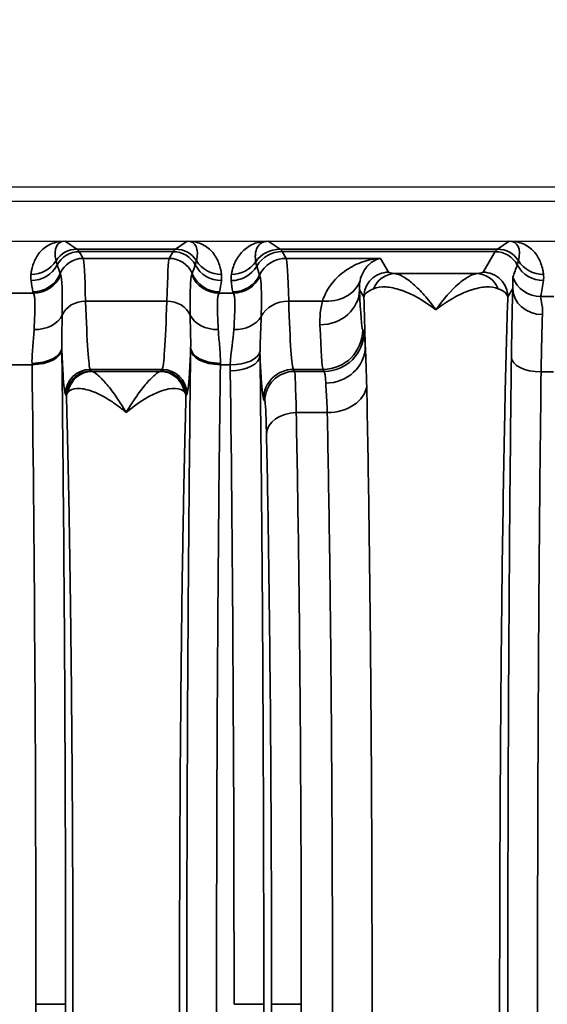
# Model space of a CAD drawing. Header units: millimetres. Extents: x 399 to 6233, y -1870 to 1602.
# Tile 698 of 711: x 6038 to 6049, y 330 to 349. Entities that reach past the tile are written whole.
import ezdxf

# ---------------------------------------------------------------- set-up
doc = ezdxf.new("R2010")
doc.units = ezdxf.units.MM
for name, color, linetype, lineweight in [('AM_5', 3, 'Continuous', 25), ('可見 (ISO)', 7, 'Continuous', 25), ('窄部可見 (ISO)', 7, 'Continuous', 35)]:
    doc.layers.add(name, color=color, linetype=linetype, lineweight=lineweight)
doc.styles.add('尺寸標註', font='romans.shx', dxfattribs={"bigfont": 'CHINESET.SHX'})
doc.dimstyles.new('CNS1$0', dxfattribs={"dimtxt": 2.5, "dimasz": 2.5, "dimexe": 1, "dimexo": 1, "dimgap": 1.5, "dimtad": 1, "dimtoh": 1, "dimdec": 1, "dimdsep": 46, "dimtxsty": '尺寸標註', "dimcen": 0, "dimclrd": 2, "dimclre": 2, "dimclrt": 1, "dimadec": 0, "dimazin": 2, "dimtp": 0.1, "dimtm": 0.1, "dimtfac": 0.71, "dimtdec": 1, "dimtmove": 0, "dimatfit": 0, "dimfxl": 0, "dimlwd": 13, "dimlwe": 13, "dimarcsym": 0})

# ---------------------------------------------------------------- blocks, each defined once
blk = doc.blocks.new('*D355')
at = {"layer": 'AM_5', "color": 2, "lineweight": 13}
for p, q in [((5942.878, 336.403), (5942.878, 359.702)), ((6103.598, 330.553), (6103.598, 359.702)), ((6101.098, 358.702), (5945.378, 358.702))]:
    blk.add_line(p, q, dxfattribs=at)
at = {"layer": 'AM_5', "color": 2, "lineweight": -2}
for points in [[(5945.378, 359.119), (5945.378, 358.285), (5942.878, 358.702)], [(6101.098, 359.119), (6101.098, 358.285), (6103.598, 358.702)]]:
    blk.add_solid(points, dxfattribs=at)
at = {"layer": 'Defpoints', "color": 0, "lineweight": -2}
for p in [(5942.878, 358.702), (5942.878, 335.403), (6103.598, 329.553)]:
    blk.add_point(p, dxfattribs=at)
at = {"layer": 'AM_5', "color": 1, "insert": (6023.238, 361.452), "char_height": 2.5, "attachment_point": 5, "style": '尺寸標註'}
blk.add_mtext('160.7', dxfattribs=at)

msp = doc.modelspace()

# ---------------------------------------------------------------- linework, layer by layer
at = {"layer": '可見 (ISO)'}
for p, q in [((5978.898, 346.053), (6091.898, 346.053)), ((6087.648, 345.753), (5983.148, 345.753)), ((5983.148, 344.953), (6087.648, 344.953)), ((6039.308, 344.303), (6039.308, 344.303)), ((6040.989, 344.303), (6040.989, 344.303)), ((6043.407, 344.303), (6043.407, 344.303)), ((6044.498, 344.303), (6044.498, 344.303)), ((6044.918, 344.303), (6044.918, 344.303)), ((6044.233, 340.053), (6044.233, 340.053))]:
    msp.add_line(p, q, dxfattribs=at)
msp.add_arc((6048.564, 341.053), 2, 111.7258, 111.7267, dxfattribs=at)
for points, knots in [([(6038.879, 344.953), (6038.886, 344.953), (6038.894, 344.953), (6038.9, 344.953), (6038.906, 344.953), (6038.911, 344.953), (6038.915, 344.953)], [0.00000000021, 0.00000000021, 0.00000000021, 0.00000000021, 0.00002113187, 0.00002113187, 0.00002113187, 0.0000394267, 0.0000394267, 0.0000394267, 0.0000394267]), ([(6041.381, 344.953), (6041.387, 344.953), (6041.393, 344.953), (6041.4, 344.953), (6041.406, 344.953), (6041.412, 344.953), (6041.417, 344.953)], [-0.00000491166, -0.00000491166, -0.00000491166, -0.00000491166, 0.00001772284, 0.00001772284, 0.00001772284, 0.00003506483, 0.00003506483, 0.00003506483, 0.00003506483]), ([(6042.978, 344.953), (6042.985, 344.953), (6042.993, 344.953), (6043, 344.953), (6043.006, 344.953), (6043.011, 344.953), (6043.015, 344.953)], [0.00000000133, 0.00000000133, 0.00000000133, 0.00000000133, 0.00002276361, 0.00002276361, 0.00002276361, 0.00004084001, 0.00004084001, 0.00004084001, 0.00004084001]), ([(6047.881, 344.953), (6047.887, 344.953), (6047.893, 344.953), (6047.9, 344.953), (6047.906, 344.953), (6047.912, 344.953), (6047.917, 344.953)], [-0.00000491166, -0.00000491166, -0.00000491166, -0.00000491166, 0.00001772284, 0.00001772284, 0.00001772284, 0.00003506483, 0.00003506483, 0.00003506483, 0.00003506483])]:
    msp.add_open_spline(points, degree=3, knots=knots, dxfattribs=at)
at = {"layer": '窄部可見 (ISO)'}
for p, q in [((6038.915, 344.953), (6039.154, 344.794)), ((6039.154, 344.794), (6041.143, 344.794)), ((6041.143, 344.794), (6041.381, 344.953)), ((6043.015, 344.953), (6043.254, 344.794)), ((6043.254, 344.794), (6047.643, 344.794)), ((6047.643, 344.794), (6047.881, 344.953)), ((6041.099, 344.743), (6039.198, 344.743)), ((6039.198, 344.743), (6039.279, 344.607)), ((6039.279, 344.607), (6041.018, 344.607)), ((6041.018, 344.607), (6041.099, 344.743)), ((6047.599, 344.743), (6043.298, 344.743)), ((6043.298, 344.743), (6043.379, 344.607)), ((6043.379, 344.607), (6045.279, 344.607)), ((6045.279, 344.607), (6045.446, 344.329)), ((6047.351, 344.329), (6047.599, 344.743)), ((6045.576, 344.3), (6047.22, 344.3)), ((6047.952, 343.998), (6047.851, 343.829)), ((6037.722, 343.908), (6038.275, 343.908)), ((6042.022, 343.908), (6042.311, 343.908)), ((6044.946, 343.829), (6044.859, 343.975)), ((6048.514, 343.838), (6048.782, 343.838)), ((6039.329, 343.746), (6040.968, 343.746)), ((6043.427, 343.746), (6044.109, 343.746)), ((6044.923, 343.166), (6044.947, 343.126)), ((6038.248, 342.462), (6037.749, 342.462)), ((6042.25, 342.462), (6042.049, 342.462)), ((6040.874, 342.367), (6039.422, 342.367)), ((6039.422, 342.367), (6039.441, 342.336)), ((6039.462, 342.326), (6040.834, 342.326)), ((6040.856, 342.336), (6040.874, 342.367)), ((6044.123, 342.367), (6043.522, 342.367)), ((6043.522, 342.367), (6043.547, 342.326)), ((6043.547, 342.326), (6044.147, 342.326)), ((6044.147, 342.326), (6044.123, 342.367)), ((6048.774, 342.315), (6048.523, 342.315)), ((6038.941, 341.836), (6038.923, 341.867)), ((6041.374, 341.867), (6041.355, 341.836)), ((6042.947, 341.727), (6042.923, 341.767)), ((6044.206, 341.496), (6043.58, 341.496)), ((6047.781, 341.053), (6047.781, 341.053)), ((6044.249, 339.053), (6044.249, 339.053)), ((6038.325, 329.553), (6038.925, 329.553)), ((6042.325, 329.553), (6042.925, 329.553)), ((6043.083, 329.553), (6043.682, 329.553))]:
    msp.add_line(p, q, dxfattribs=at)
for centre, major_axis, ratio, start_param, end_param in [((6039.429, 344.111), (-0.641, 0.802), 0.399262, 5.974018, 6.980681), ((6039.154, 344.294), (-0.277, -0.416), 0.999683, 3.729704, 4.736367), ((6039.125, 244.76), (0, 100.043), 0.020838, 6.248286, 6.269226), ((6041.172, 244.76), (0, 100.043), 0.020838, 0.01396, 0.034899), ((6041.143, 344.294), (0.277, -0.416), 0.999683, 1.546818, 2.553481), ((6040.868, 344.111), (0.641, 0.802), 0.399262, 5.585689, 6.592352), ((6043.254, 344.194), (0.333, 0.499), 0.999683, 0.588111, 1.548236), ((6043.225, 244.76), (0, 100.043), 0.020817, 6.248286, 6.269226), ((6047.672, 244.76), (0, 100.043), 0.020838, 0.01396, 0.034899), ((6047.643, 344.294), (-0.277, 0.416), 0.999683, 4.688411, 5.695074), ((6047.368, 344.111), (0.641, 0.802), 0.399262, 5.585689, 6.592352), ((6039.198, 344.243), (-0.429, -0.257), 0.999172, 4.17245, 5.254458), ((6039.279, 344.108), (-0.429, -0.257), 0.999172, 4.17245, 5.347743), ((6039.281, 340.493), (-0.005, 4.117), 0.020515, 5.6231, 6.245118), ((6041.016, 340.493), (0.005, 4.117), 0.020515, 0.038068, 0.660085), ((6041.018, 344.108), (0.429, -0.257), 0.999172, 0.935442, 2.110736), ((6041.099, 344.243), (0.429, -0.257), 0.999172, 1.028727, 2.110736), ((6043.298, 344.143), (0.515, 0.309), 0.999172, 1.030857, 2.06212), ((6043.379, 344.008), (0.515, 0.309), 0.999172, 1.030857, 2.149979), ((6043.381, 340.493), (-0.005, 4.117), 0.020059, 5.623101, 6.245119), ((6047.599, 344.243), (-0.429, 0.257), 0.999172, 4.17032, 5.252328), ((6038.225, 344.882), (-0.595, 0.075), 0.998245, 1.696485, 2.702846), ((6038.227, 344.758), (-0.594, -0.083), 0.998238, 1.431986, 2.513646), ((9166.678, 347.5), (-3128.282, -0.854), 0.045755, 0.015157, 0.016397), ((2913.618, 347.5), (3128.282, -0.854), 0.045755, 6.266788, 6.268029), ((6042.07, 344.758), (0.594, -0.083), 0.998238, 3.769539, 4.851199), ((6042.072, 344.882), (0.595, 0.075), 0.998245, 3.58034, 4.5867), ((6042.268, 344.758), (0.596, 0.067), 0.99825, 4.600326, 5.631261), ((6042.271, 344.882), (0.591, -0.105), 0.998218, 4.888081, 5.84797), ((8902.769, 347.013), (-2860.258, -0.716), 0.046839, 0.013782, 0.015139), ((6047.146, 343.488), (1.006, 2.097), 0.194686, 5.163945, 5.294522), ((6048.57, 344.758), (0.594, -0.083), 0.998238, 3.769539, 4.851199), ((6048.572, 344.882), (0.595, 0.075), 0.998245, 3.58034, 4.5867), ((6038.264, 344.53), (-0.59, -0.11), 0.998212, 1.386797, 2.56171), ((6038.275, 344.507), (-0.477, -0.364), 0.997266, 0.919263, 2.088334), ((6041.829, 336.482), (-3.014, 7.827), 0.001618, 0.049009, 0.09405), ((6038.468, 336.482), (3.014, 7.827), 0.001618, 6.189135, 6.234176), ((6042.022, 344.507), (0.477, -0.364), 0.997266, 4.194851, 5.363923), ((6042.033, 344.53), (0.59, -0.11), 0.998212, 3.721475, 4.896388), ((6042.299, 344.53), (0.593, 0.094), 0.998229, 4.555036, 5.673797), ((6042.311, 344.507), (0.462, 0.383), 0.997094, 4.022529, 5.135982), ((6047.01, 336.67), (-4.172, 7.61), 0.009939, 0.048768, 0.091866), ((6045.576, 343.8), (0.055, 0.497), 0.952368, 0.114694, 1.274926), ((6047.22, 343.8), (-0.055, 0.497), 0.952368, 5.00826, 6.168491), ((6048.514, 344.437), (0.588, -0.12), 0.998201, 3.70106, 4.913253), ((6039.005, 343.42), (0.583, -1.898), 0.300773, 4.221988, 4.348784), ((6041.292, 343.42), (-0.583, -1.898), 0.300773, 1.934402, 2.061197), ((6043.143, 343.27), (0.629, -2.073), 0.310752, 4.177364, 4.295469), ((6044.109, 344.407), (0.77, -0.217), 0.816863, 4.938539, 6.229754), ((6045.092, 343.686), (-2.759, -0.137), 0.182371, 3.155117, 3.509992), ((6047.979, 341.321), (0.007, 3.096), 0.02085, 0.526276, 1.141508), ((6048.552, 343.998), (-0.6, 0.023), 0.876399, 0.0435, 1.604216), ((6047.793, 343.404), (-0.587, -1.898), 0.297416, 1.892012, 2.070087), ((6049.942, 343.939), (-11.679, 0), 0.058758, 0.010815, 0.044766), ((6030.354, 343.939), (11.679, 0), 0.058758, 6.23842, 6.27237), ((6052.369, 343.937), (-10.07, 0), 0.058758, 0.009209, 0.048451), ((6044.059, 343.975), (0.799, 0.032), 0.886923, 4.676703, 6.237832), ((6044.92, 348.935), (0.008, -5.773), 0.02317, 5.745997, 6.244471), ((6044.928, 341.72), (0.085, -3.985), 0.018404, 1.851747, 2.12822), ((6039.329, 343.332), (-0.5, -0.015), 0.826915, 4.686911, 5.921542), ((6039.429, 350.365), (0, -8.003), 0.022251, 5.686337, 6.248296), ((6040.868, 350.365), (0, -8.003), 0.022251, 0.034889, 0.596848), ((6040.968, 343.332), (0.5, -0.015), 0.826915, 0.361643, 1.596274), ((6043.427, 343.249), (0.6, 0.018), 0.826915, 1.545318, 2.720266), ((6043.529, 350.365), (0, -8.003), 0.022512, 5.68634, 6.248297), ((6038.29, 343.622), (0.6, -0.023), 0.752166, 4.741355, 5.976479), ((6042.006, 343.622), (-0.6, -0.023), 0.752166, 0.306707, 1.54183), ((6042.32, 343.621), (0.599, -0.031), 0.751758, 4.750994, 5.926954), ((6048.578, 341.241), (-0.007, -2.58), 0.02502, 3.667887, 4.283115), ((6044.121, 348.776), (-0.008, 6.414), 0.020853, 2.604411, 3.102885), ((6044.123, 343.166), (0.686, 0.412), 0.999172, 4.17245, 5.742515), ((6044.147, 343.126), (0.686, 0.412), 0.999172, 4.17245, 5.742515), ((6044.948, 340.135), (-0.004, 2.994), 0.023422, 5.830219, 6.244053), ((6038.247, 342.804), (0.6, 0.008), 0.525274, 4.705596, 6.258572), ((6038.799, 341.382), (0.008, -3.01), 0.019461, 2.050825, 2.062926), ((6041.497, 341.382), (0.008, 3.01), 0.019461, 1.078669, 1.09077), ((6042.049, 342.804), (-0.6, 0.008), 0.525274, 0.024614, 1.577589), ((6038.248, 342.772), (0.6, 0.008), 0.516344, 4.705867, 6.258728), ((6042.049, 342.772), (-0.6, 0.008), 0.516344, 0.024457, 1.577318), ((6042.249, 342.645), (0.6, 0.007), 0.511389, 4.706014, 6.258813), ((6042.25, 342.772), (0.6, -0.017), 0.516223, 4.726998, 6.223647), ((6048.523, 342.61), (-0.6, 0.007), 0.49083, 0.024039, 1.576589), ((6038.199, 341.304), (0.008, -2.509), 0.023353, 2.050802, 2.062884), ((6037.789, 329.553), (0, -25), 0.02145, 1.570796, 2.113408), ((6042.097, 341.304), (0.008, 2.509), 0.023353, 1.07871, 1.090792), ((6039.422, 341.867), (-0.429, -0.257), 0.999172, 4.17245, 5.742515), ((6039.462, 341.827), (0.117, 0.486), 0.989056, 0.238805, 1.634834), ((6040.834, 341.827), (-0.117, 0.486), 0.989056, 4.648351, 6.04438), ((6040.874, 341.867), (0.429, -0.257), 0.999172, 0.54067, 2.110736), ((6041.789, 329.553), (0, -25), 0.02145, 1.570796, 2.107631), ((6043.522, 341.767), (0.515, 0.309), 0.999172, 1.030857, 2.600922), ((6043.547, 341.727), (0.515, 0.309), 0.999172, 1.030857, 2.600922), ((6044.144, 339.326), (0, 3.002), 0.026524, 5.881833, 6.248295), ((6044.206, 342.073), (0.8, 0.016), 0.722346, 4.697849, 6.176788), ((6043.58, 341.062), (-0.6, -0.013), 0.722333, 4.696582, 6.252897), ((6037.789, 329.553), (0, -25), 0.02145, 1.028185, 1.570796)]:
    msp.add_ellipse(centre, major_axis=major_axis, ratio=ratio, start_param=start_param, end_param=end_param, dxfattribs=at)
for points, knots in [([(6038.225, 344.283), (6038.228, 344.306), (6038.231, 344.328), (6038.235, 344.349), (6038.239, 344.371), (6038.244, 344.391), (6038.249, 344.411), (6038.259, 344.452), (6038.272, 344.493), (6038.288, 344.531), (6038.32, 344.611), (6038.365, 344.685), (6038.421, 344.747), (6038.481, 344.813), (6038.554, 344.865), (6038.635, 344.899), (6038.679, 344.918), (6038.724, 344.932), (6038.771, 344.941), (6038.807, 344.947), (6038.843, 344.951), (6038.879, 344.953)], [5.2774615, 5.2774615, 5.2774615, 5.2774615, 5.3361469, 5.3361469, 5.3361469, 5.3948827, 5.3948827, 5.3948827, 5.5128985, 5.5128985, 5.5128985, 5.7541006, 5.7541006, 5.7541006, 6.0094082, 6.0094082, 6.0094082, 6.1463346, 6.1463346, 6.1463346, 6.2510171, 6.2510171, 6.2510171, 6.2510171]), ([(6041.417, 344.953), (6041.454, 344.951), (6041.49, 344.947), (6041.526, 344.941), (6041.572, 344.932), (6041.618, 344.918), (6041.661, 344.899), (6041.743, 344.865), (6041.816, 344.813), (6041.875, 344.747), (6041.932, 344.685), (6041.976, 344.611), (6042.009, 344.531), (6042.025, 344.493), (6042.038, 344.452), (6042.048, 344.411), (6042.053, 344.391), (6042.058, 344.371), (6042.062, 344.349), (6042.066, 344.328), (6042.069, 344.306), (6042.072, 344.283)], [3.1737609, 3.1737609, 3.1737609, 3.1737609, 3.2784434, 3.2784434, 3.2784434, 3.4153698, 3.4153698, 3.4153698, 3.6706773, 3.6706773, 3.6706773, 3.9118795, 3.9118795, 3.9118795, 4.0298953, 4.0298953, 4.0298953, 4.0886311, 4.0886311, 4.0886311, 4.1473165, 4.1473165, 4.1473165, 4.1473165]), ([(6042.271, 344.283), (6042.275, 344.305), (6042.28, 344.327), (6042.285, 344.348), (6042.29, 344.369), (6042.295, 344.39), (6042.302, 344.41), (6042.314, 344.452), (6042.33, 344.493), (6042.348, 344.533), (6042.386, 344.614), (6042.436, 344.688), (6042.496, 344.749), (6042.561, 344.815), (6042.639, 344.866), (6042.724, 344.9), (6042.804, 344.932), (6042.89, 344.949), (6042.978, 344.953)], [2.1824074, 2.1824074, 2.1824074, 2.1824074, 2.2367975, 2.2367975, 2.2367975, 2.2916359, 2.2916359, 2.2916359, 2.402879, 2.402879, 2.402879, 2.6334858, 2.6334858, 2.6334858, 2.8796968, 2.8796968, 2.8796968, 3.1108341, 3.1108341, 3.1108341, 3.1108341]), ([(6043.015, 344.953), (6042.965, 344.953), (6042.918, 344.942), (6042.879, 344.92), (6042.843, 344.899), (6042.813, 344.867), (6042.792, 344.826), (6042.773, 344.788), (6042.761, 344.743), (6042.757, 344.692), (6042.754, 344.668), (6042.754, 344.643), (6042.755, 344.617), (6042.756, 344.604), (6042.756, 344.591), (6042.758, 344.578), (6042.759, 344.565), (6042.761, 344.552), (6042.763, 344.538)], [3.1406534, 3.1406534, 3.1406534, 3.1406534, 3.4037713, 3.4037713, 3.4037713, 3.6494301, 3.6494301, 3.6494301, 3.8799624, 3.8799624, 3.8799624, 3.9913262, 3.9913262, 3.9913262, 4.0462634, 4.0462634, 4.0462634, 4.1007779, 4.1007779, 4.1007779, 4.1007779]), ([(6047.917, 344.953), (6047.954, 344.951), (6047.99, 344.947), (6048.026, 344.941), (6048.072, 344.932), (6048.118, 344.918), (6048.161, 344.899), (6048.243, 344.865), (6048.316, 344.813), (6048.375, 344.747), (6048.432, 344.685), (6048.476, 344.611), (6048.509, 344.531), (6048.525, 344.493), (6048.538, 344.452), (6048.548, 344.411), (6048.553, 344.391), (6048.558, 344.371), (6048.562, 344.349), (6048.566, 344.328), (6048.569, 344.306), (6048.572, 344.283)], [3.1737609, 3.1737609, 3.1737609, 3.1737609, 3.2784434, 3.2784434, 3.2784434, 3.4153698, 3.4153698, 3.4153698, 3.6706773, 3.6706773, 3.6706773, 3.9118795, 3.9118795, 3.9118795, 4.0298953, 4.0298953, 4.0298953, 4.0886311, 4.0886311, 4.0886311, 4.1473165, 4.1473165, 4.1473165, 4.1473165]), ([(6044.109, 343.746), (6044.155, 343.886), (6044.224, 344.007), (6044.307, 344.11), (6044.391, 344.215), (6044.489, 344.303), (6044.593, 344.373), (6044.699, 344.445), (6044.811, 344.499), (6044.927, 344.538), (6045.042, 344.577), (6045.161, 344.599), (6045.279, 344.607)], [0, 0, 0, 0, 0.000755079, 0.000755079, 0.000755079, 0.001517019, 0.001517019, 0.001517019, 0.002289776, 0.002289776, 0.002289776, 0.003053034, 0.003053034, 0.003053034, 0.003053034]), ([(6045.279, 344.607), (6045.195, 344.589), (6045.111, 344.545), (6045.038, 344.472), (6045.037, 344.471), (6045.036, 344.47), (6045.035, 344.47), (6044.998, 344.433), (6044.964, 344.388), (6044.935, 344.336), (6044.907, 344.285), (6044.883, 344.226), (6044.868, 344.157)], [-0.000015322, -0.000015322, -0.000015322, -0.000015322, 0.001547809, 0.001547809, 0.001547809, 0.001566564, 0.001566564, 0.001566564, 0.002347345, 0.002347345, 0.002347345, 0.00311094, 0.00311094, 0.00311094, 0.00311094]), ([(6038.732, 344.561), (6038.734, 344.55), (6038.738, 344.537), (6038.742, 344.524), (6038.746, 344.509), (6038.751, 344.494), (6038.756, 344.477)], [0, 0, 0, 0, 0.001000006, 0.001000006, 0.001000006, 0.00208995, 0.00208995, 0.00208995, 0.00208995]), ([(6041.54, 344.477), (6041.545, 344.493), (6041.55, 344.507), (6041.554, 344.52), (6041.558, 344.535), (6041.562, 344.549), (6041.565, 344.561)], [0, 0, 0, 0, 0.001000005, 0.001000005, 0.001000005, 0.002089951, 0.002089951, 0.002089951, 0.002089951]), ([(6042.763, 344.538), (6042.765, 344.523), (6042.768, 344.507), (6042.772, 344.49), (6042.775, 344.478), (6042.779, 344.465), (6042.783, 344.451)], [0, 0, 0, 0, 0.00120001, 0.00120001, 0.00120001, 0.00208952, 0.00208952, 0.00208952, 0.00208952]), ([(6048.04, 344.477), (6048.045, 344.493), (6048.05, 344.507), (6048.054, 344.52), (6048.058, 344.535), (6048.062, 344.549), (6048.065, 344.561)], [0, 0, 0, 0, 0.001000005, 0.001000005, 0.001000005, 0.002089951, 0.002089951, 0.002089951, 0.002089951]), ([(6038.827, 344.274), (6038.839, 344.241), (6038.848, 344.155), (6038.857, 343.88), (6038.858, 343.695), (6038.857, 343.464)], [0, 0, 0, 0, 0.001138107, 0.001138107, 0.002276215, 0.002276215, 0.002276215, 0.002276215]), ([(6041.44, 343.464), (6041.439, 343.695), (6041.439, 343.879), (6041.444, 344.017), (6041.449, 344.154), (6041.458, 344.241), (6041.47, 344.274)], [0, 0, 0, 0, 0.001125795, 0.001125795, 0.001125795, 0.00225159, 0.00225159, 0.00225159, 0.00225159]), ([(6042.848, 344.244), (6042.862, 344.212), (6042.871, 344.125), (6042.875, 343.99), (6042.879, 343.853), (6042.877, 343.664), (6042.874, 343.435)], [0, 0, 0, 0, 0.001126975, 0.001126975, 0.001126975, 0.002257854, 0.002257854, 0.002257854, 0.002257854]), ([(6045.446, 344.329), (6045.315, 344.329), (6045.185, 344.275), (6045.092, 344.183), (6045, 344.09), (6044.946, 343.96), (6044.946, 343.829)], [0, 0, 0, 0, 0.5, 0.5, 0.5, 1, 1, 1, 1]), ([(6045.576, 344.3), (6045.623, 344.293), (6045.679, 344.272), (6045.741, 344.237), (6045.772, 344.219), (6045.804, 344.197), (6045.838, 344.173), (6045.872, 344.148), (6045.907, 344.12), (6045.943, 344.089), (6046.014, 344.026), (6046.089, 343.951), (6046.166, 343.865), (6046.242, 343.778), (6046.321, 343.679), (6046.398, 343.571)], [0, 0, 0, 0, 0.000545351, 0.000545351, 0.000545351, 0.000818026, 0.000818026, 0.000818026, 0.001090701, 0.001090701, 0.001090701, 0.001636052, 0.001636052, 0.001636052, 0.002181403, 0.002181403, 0.002181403, 0.002181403]), ([(6046.398, 343.571), (6046.553, 343.787), (6046.709, 343.962), (6046.851, 344.086), (6046.888, 344.119), (6046.924, 344.147), (6046.958, 344.173), (6046.992, 344.197), (6047.025, 344.219), (6047.056, 344.237), (6047.118, 344.272), (6047.173, 344.293), (6047.22, 344.3)], [-0.000011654, -0.000011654, -0.000011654, -0.000011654, 0.001084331, 0.001084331, 0.001084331, 0.001367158, 0.001367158, 0.001367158, 0.001642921, 0.001642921, 0.001642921, 0.002194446, 0.002194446, 0.002194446, 0.002194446]), ([(6047.851, 343.829), (6047.851, 343.96), (6047.797, 344.09), (6047.704, 344.183), (6047.612, 344.275), (6047.482, 344.329), (6047.351, 344.329)], [0, 0, 0, 0, 0.5, 0.5, 0.5, 1, 1, 1, 1]), ([(6047.952, 343.998), (6047.957, 344.064), (6047.954, 344.114), (6047.951, 344.151), (6047.951, 344.152), (6047.951, 344.152), (6047.951, 344.153), (6047.949, 344.191), (6047.948, 344.215), (6047.953, 344.227)], [0, 0, 0, 0, 0.000759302, 0.000759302, 0.000759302, 0.000774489, 0.000774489, 0.000774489, 0.001548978, 0.001548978, 0.001548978, 0.001548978]), ([(6045.139, 343.995), (6045.076, 343.968), (6045.03, 343.941), (6044.966, 343.886), (6044.949, 343.857), (6044.946, 343.829)], [0, 0, 0, 0, 0.000505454, 0.000505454, 0.001010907, 0.001010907, 0.001010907, 0.001010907]), ([(6046.398, 343.571), (6046.158, 343.756), (6045.919, 343.89), (6045.702, 343.964), (6045.699, 343.965), (6045.697, 343.966), (6045.694, 343.967), (6045.639, 343.985), (6045.586, 344), (6045.534, 344.011), (6045.483, 344.021), (6045.433, 344.028), (6045.387, 344.03), (6045.293, 344.035), (6045.21, 344.024), (6045.139, 343.995)], [-0.000011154, -0.000011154, -0.000011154, -0.000011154, 0.001103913, 0.001103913, 0.001103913, 0.001116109, 0.001116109, 0.001116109, 0.001397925, 0.001397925, 0.001397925, 0.001679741, 0.001679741, 0.001679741, 0.002243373, 0.002243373, 0.002243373, 0.002243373]), ([(6047.657, 343.995), (6047.587, 344.024), (6047.504, 344.035), (6047.41, 344.03), (6047.364, 344.028), (6047.314, 344.021), (6047.263, 344.011), (6047.211, 344), (6047.158, 343.985), (6047.103, 343.967), (6047.1, 343.966), (6047.098, 343.965), (6047.095, 343.964), (6046.988, 343.928), (6046.875, 343.877), (6046.759, 343.812), (6046.7, 343.778), (6046.64, 343.742), (6046.58, 343.701), (6046.519, 343.661), (6046.458, 343.617), (6046.398, 343.571)], [0, 0, 0, 0, 0.000553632, 0.000553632, 0.000553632, 0.000830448, 0.000830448, 0.000830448, 0.001107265, 0.001107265, 0.001107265, 0.001120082, 0.001120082, 0.001120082, 0.001660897, 0.001660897, 0.001660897, 0.001937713, 0.001937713, 0.001937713, 0.002214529, 0.002214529, 0.002214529, 0.002214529]), ([(6038.29, 343.171), (6038.3, 343.39), (6038.307, 343.564), (6038.305, 343.69), (6038.303, 343.816), (6038.293, 343.889), (6038.275, 343.908)], [0, 0, 0, 0, 0.000987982, 0.000987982, 0.000987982, 0.001975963, 0.001975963, 0.001975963, 0.001975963]), ([(6042.022, 343.908), (6042.004, 343.889), (6041.993, 343.815), (6041.991, 343.689), (6041.99, 343.563), (6041.996, 343.39), (6042.006, 343.171)], [0, 0, 0, 0, 0.000987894, 0.000987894, 0.000987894, 0.001975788, 0.001975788, 0.001975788, 0.001975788]), ([(6042.32, 343.17), (6042.334, 343.386), (6042.343, 343.564), (6042.341, 343.813), (6042.33, 343.889), (6042.311, 343.908)], [0.000931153, 0.000931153, 0.000931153, 0.000931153, 0.001928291, 0.001928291, 0.002925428, 0.002925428, 0.002925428, 0.002925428]), ([(6047.851, 343.829), (6047.838, 343.425), (6047.825, 342.978), (6047.813, 342.518), (6047.802, 342.079), (6047.792, 341.602), (6047.782, 341.099), (6047.764, 340.196), (6047.749, 339.201), (6047.735, 338.114), (6047.734, 338.036), (6047.733, 337.961), (6047.732, 337.884), (6047.728, 337.504), (6047.724, 337.116), (6047.72, 336.721), (6047.717, 336.402), (6047.714, 336.077), (6047.711, 335.749), (6047.706, 335.095), (6047.701, 334.423), (6047.697, 333.734), (6047.69, 332.357), (6047.686, 330.963), (6047.686, 329.553), (6047.686, 328.142), (6047.69, 326.748), (6047.697, 325.369), (6047.703, 324.335), (6047.71, 323.339), (6047.72, 322.385), (6047.723, 322.069), (6047.726, 321.757), (6047.73, 321.45), (6047.737, 320.833), (6047.745, 320.239), (6047.753, 319.67), (6047.758, 319.385), (6047.762, 319.107), (6047.767, 318.835), (6047.771, 318.563), (6047.776, 318.293), (6047.781, 318.032), (6047.791, 317.519), (6047.802, 317.035), (6047.813, 316.59), (6047.825, 316.129), (6047.838, 315.68), (6047.851, 315.277)], [0.0274153, 0.0274153, 0.0274153, 0.0274153, 0.0879048, 0.0879048, 0.0879048, 0.1455713, 0.1455713, 0.1455713, 0.2489578, 0.2489578, 0.2489578, 0.2563426, 0.2563426, 0.2563426, 0.2930805, 0.2930805, 0.2930805, 0.3228054, 0.3228054, 0.3228054, 0.3818834, 0.3818834, 0.3818834, 0.5, 0.5, 0.5, 0.6181954, 0.6181954, 0.6181954, 0.7069321, 0.7069321, 0.7069321, 0.7363514, 0.7363514, 0.7363514, 0.7954295, 0.7954295, 0.7954295, 0.8249685, 0.8249685, 0.8249685, 0.8545075, 0.8545075, 0.8545075, 0.9124828, 0.9124828, 0.9124828, 0.9726635, 0.9726635, 0.9726635, 0.9726635]), ([(6048.514, 343.838), (6048.511, 343.824), (6048.52, 343.787), (6048.543, 343.665), (6048.557, 343.58), (6048.552, 343.472)], [0, 0, 0, 0, 0.000661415, 0.000661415, 0.001322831, 0.001322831, 0.001322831, 0.001322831]), ([(6038.857, 343.464), (6038.856, 343.355), (6038.853, 343.245), (6038.85, 343.132), (6038.847, 343.026), (6038.845, 342.917), (6038.847, 342.805)], [0, 0, 0, 0, 0.000535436, 0.000535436, 0.000535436, 0.001035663, 0.001035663, 0.001035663, 0.001035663]), ([(6041.449, 342.805), (6041.452, 342.917), (6041.449, 343.026), (6041.446, 343.132), (6041.443, 343.245), (6041.44, 343.355), (6041.44, 343.464)], [0.000000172, 0.000000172, 0.000000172, 0.000000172, 0.000500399, 0.000500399, 0.000500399, 0.001035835, 0.001035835, 0.001035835, 0.001035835]), ([(6038.247, 342.489), (6038.245, 342.618), (6038.255, 342.738), (6038.265, 342.852), (6038.275, 342.965), (6038.286, 343.071), (6038.29, 343.171)], [0, 0, 0, 0, 0.000446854, 0.000446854, 0.000446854, 0.000893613, 0.000893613, 0.000893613, 0.000893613]), ([(6042.006, 343.171), (6042.011, 343.071), (6042.022, 342.965), (6042.032, 342.852), (6042.042, 342.738), (6042.051, 342.618), (6042.049, 342.489)], [0, 0, 0, 0, 0.000446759, 0.000446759, 0.000446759, 0.000893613, 0.000893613, 0.000893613, 0.000893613]), ([(6038.923, 341.867), (6038.906, 341.895), (6038.889, 342.035), (6038.873, 342.283), (6038.864, 342.424), (6038.856, 342.599), (6038.847, 342.804)], [4.7472956, 4.7472956, 4.7472956, 4.7472956, 5.0281051, 5.0281051, 5.0281051, 5.1877931, 5.1877931, 5.1877931, 5.1877931]), ([(6041.449, 342.804), (6041.441, 342.599), (6041.432, 342.424), (6041.423, 342.283), (6041.407, 342.035), (6041.391, 341.895), (6041.374, 341.867)], [4.2369849, 4.2369849, 4.2369849, 4.2369849, 4.3966729, 4.3966729, 4.3966729, 4.6774824, 4.6774824, 4.6774824, 4.6774824]), ([(6044.176, 342.09), (6044.384, 342.091), (6044.591, 342.171), (6044.739, 342.308), (6044.887, 342.444), (6044.974, 342.634), (6044.975, 342.826)], [0, 0, 0, 0, 0.5, 0.5, 0.5, 1, 1, 1, 1]), ([(6044.975, 342.826), (6044.976, 342.816), (6044.976, 342.802), (6044.977, 342.789), (6044.977, 342.775), (6044.978, 342.761), (6044.979, 342.747), (6044.98, 342.718), (6044.981, 342.688), (6044.982, 342.658), (6044.985, 342.597), (6044.987, 342.533), (6044.99, 342.467), (6044.995, 342.332), (6044.999, 342.186), (6045.003, 342.028)], [0.000000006, 0.000000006, 0.000000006, 0.000000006, 0.000078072, 0.000078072, 0.000078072, 0.000163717, 0.000163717, 0.000163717, 0.000335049, 0.000335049, 0.000335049, 0.000678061, 0.000678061, 0.000678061, 0.001367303, 0.001367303, 0.001367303, 0.001367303]), ([(6038.848, 342.772), (6038.873, 340.79), (6038.892, 338.644), (6038.905, 336.414), (6038.918, 334.183), (6038.925, 331.868), (6038.925, 329.553)], [5.7405735, 5.7405735, 5.7405735, 5.7405735, 6.0118794, 6.0118794, 6.0118794, 6.2831853, 6.2831853, 6.2831853, 6.2831853]), ([(6041.449, 316.334), (6041.424, 318.317), (6041.405, 320.462), (6041.392, 322.693), (6041.379, 324.923), (6041.372, 327.238), (6041.372, 329.553), (6041.372, 331.868), (6041.379, 334.183), (6041.392, 336.414), (6041.405, 338.644), (6041.424, 340.79), (6041.449, 342.772)], [2.598981, 2.598981, 2.598981, 2.598981, 2.870287, 2.870287, 2.870287, 3.141593, 3.141593, 3.141593, 3.412899, 3.412899, 3.412899, 3.684204, 3.684204, 3.684204, 3.684204]), ([(6042.849, 342.645), (6042.874, 340.677), (6042.893, 338.551), (6042.906, 336.342), (6042.918, 334.134), (6042.925, 331.844), (6042.925, 329.553)], [5.7463508, 5.7463508, 5.7463508, 5.7463508, 6.0147681, 6.0147681, 6.0147681, 6.2831853, 6.2831853, 6.2831853, 6.2831853]), ([(6042.923, 341.767), (6042.906, 341.795), (6042.889, 341.937), (6042.873, 342.187), (6042.865, 342.314), (6042.857, 342.468), (6042.849, 342.645)], [4.7472956, 4.7472956, 4.7472956, 4.7472956, 5.0281005, 5.0281005, 5.0281005, 5.1696589, 5.1696589, 5.1696589, 5.1696589]), ([(6047.923, 316.496), (6047.899, 318.478), (6047.881, 320.604), (6047.869, 322.804), (6047.857, 325.004), (6047.851, 327.278), (6047.851, 329.553), (6047.851, 331.828), (6047.857, 334.102), (6047.869, 336.302), (6047.881, 338.502), (6047.899, 340.628), (6047.923, 342.61)], [2.628521, 2.628521, 2.628521, 2.628521, 2.885057, 2.885057, 2.885057, 3.141593, 3.141593, 3.141593, 3.398129, 3.398129, 3.398129, 3.654665, 3.654665, 3.654665, 3.654665]), ([(6042.049, 342.462), (6042.024, 340.526), (6042.004, 338.431), (6041.978, 334.075), (6041.972, 331.814), (6041.972, 327.292), (6041.978, 325.031), (6042.004, 320.675), (6042.024, 318.58), (6042.049, 316.644)], [2.598981, 2.598981, 2.598981, 2.598981, 2.870287, 2.870287, 3.141593, 3.141593, 3.412899, 3.412899, 3.684204, 3.684204, 3.684204, 3.684204]), ([(6039.441, 342.336), (6039.31, 342.335), (6039.18, 342.282), (6039.088, 342.189), (6038.995, 342.097), (6038.941, 341.967), (6038.941, 341.836)], [0, 0, 0, 0, 0.5, 0.5, 0.5, 1, 1, 1, 1]), ([(6039.462, 342.326), (6039.486, 342.32), (6039.524, 342.295), (6039.572, 342.254), (6039.62, 342.213), (6039.678, 342.156), (6039.739, 342.085), (6039.801, 342.013), (6039.867, 341.929), (6039.936, 341.83), (6040.005, 341.732), (6040.078, 341.618), (6040.148, 341.496)], [0, 0, 0, 0, 0.000572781, 0.000572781, 0.000572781, 0.001145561, 0.001145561, 0.001145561, 0.001718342, 0.001718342, 0.001718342, 0.002291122, 0.002291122, 0.002291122, 0.002291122]), ([(6040.148, 341.496), (6040.22, 341.619), (6040.291, 341.732), (6040.361, 341.83), (6040.429, 341.927), (6040.494, 342.011), (6040.555, 342.082), (6040.617, 342.153), (6040.674, 342.211), (6040.723, 342.253), (6040.771, 342.295), (6040.811, 342.32), (6040.834, 342.326)], [-0.000011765, -0.000011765, -0.000011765, -0.000011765, 0.000565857, 0.000565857, 0.000565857, 0.001135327, 0.001135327, 0.001135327, 0.001714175, 0.001714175, 0.001714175, 0.002298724, 0.002298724, 0.002298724, 0.002298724]), ([(6040.856, 342.336), (6040.986, 342.335), (6041.116, 342.282), (6041.209, 342.189), (6041.301, 342.097), (6041.355, 341.967), (6041.355, 341.836)], [0, 0, 0, 0, 0.5, 0.5, 0.5, 1, 1, 1, 1]), ([(6048.523, 342.315), (6048.499, 340.378), (6048.481, 338.301), (6048.457, 334), (6048.451, 331.776), (6048.451, 327.33), (6048.457, 325.107), (6048.481, 320.805), (6048.499, 318.728), (6048.523, 316.791)], [2.628521, 2.628521, 2.628521, 2.628521, 2.885057, 2.885057, 3.141593, 3.141593, 3.398129, 3.398129, 3.654665, 3.654665, 3.654665, 3.654665]), ([(6041.322, 341.911), (6041.249, 342), (6041.071, 342.005), (6040.86, 341.932), (6040.65, 341.86), (6040.398, 341.71), (6040.148, 341.496)], [0, 0, 0, 0, 0.00119489, 0.00119489, 0.00119489, 0.002389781, 0.002389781, 0.002389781, 0.002389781]), ([(6044.206, 341.496), (6044.203, 341.621), (6044.198, 341.734), (6044.192, 341.833), (6044.189, 341.884), (6044.186, 341.931), (6044.183, 341.974), (6044.182, 341.996), (6044.18, 342.016), (6044.179, 342.036), (6044.178, 342.046), (6044.178, 342.056), (6044.177, 342.065), (6044.177, 342.073), (6044.176, 342.082), (6044.176, 342.09)], [0, 0, 0, 0, 0.000540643, 0.000540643, 0.000540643, 0.000815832, 0.000815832, 0.000815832, 0.000951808, 0.000951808, 0.000951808, 0.001019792, 0.001019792, 0.001019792, 0.001081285, 0.001081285, 0.001081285, 0.001081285]), ([(6045.003, 342.028), (6045.019, 341.228), (6045.035, 340.351), (6045.048, 339.4), (6045.048, 339.393), (6045.048, 339.387), (6045.048, 339.38), (6045.055, 338.907), (6045.061, 338.416), (6045.067, 337.916), (6045.067, 337.909), (6045.067, 337.903), (6045.067, 337.896), (6045.073, 337.395), (6045.078, 336.882), (6045.082, 336.357), (6045.082, 336.351), (6045.082, 336.346), (6045.083, 336.34), (6045.087, 335.814), (6045.091, 335.276), (6045.095, 334.727), (6045.095, 334.722), (6045.095, 334.717), (6045.095, 334.712), (6045.099, 334.161), (6045.102, 333.596), (6045.104, 333.029), (6045.104, 333.025), (6045.104, 333.02), (6045.104, 333.016), (6045.109, 331.874), (6045.111, 330.718), (6045.111, 329.547), (6045.111, 328.373), (6045.109, 327.22), (6045.104, 326.086), (6045.102, 325.52), (6045.099, 324.959), (6045.095, 324.403), (6045.091, 323.846), (6045.087, 323.295), (6045.082, 322.761), (6045.082, 322.758), (6045.082, 322.755), (6045.082, 322.751), (6045.073, 321.688), (6045.062, 320.682), (6045.048, 319.733), (6045.048, 319.728), (6045.048, 319.724), (6045.048, 319.719), (6045.042, 319.248), (6045.034, 318.789), (6045.027, 318.349), (6045.027, 318.345), (6045.027, 318.341), (6045.027, 318.337), (6045.019, 317.897), (6045.011, 317.477), (6045.003, 317.078)], [0, 0, 0, 0, 0.00347114, 0.00347114, 0.00347114, 0.00349482, 0.00349482, 0.00349482, 0.00522004, 0.00522004, 0.00522004, 0.00524223, 0.00524223, 0.00524223, 0.00697026, 0.00697026, 0.00697026, 0.00698964, 0.00698964, 0.00698964, 0.00872109, 0.00872109, 0.00872109, 0.00873705, 0.00873705, 0.00873705, 0.01047215, 0.01047215, 0.01047215, 0.01048446, 0.01048446, 0.01048446, 0.01397514, 0.01397514, 0.01397514, 0.01747409, 0.01747409, 0.01747409, 0.0192215, 0.0192215, 0.0192215, 0.02096891, 0.02096891, 0.02096891, 0.02098034, 0.02098034, 0.02098034, 0.02446373, 0.02446373, 0.02446373, 0.02448025, 0.02448025, 0.02448025, 0.02621114, 0.02621114, 0.02621114, 0.02622776, 0.02622776, 0.02622776, 0.02795855, 0.02795855, 0.02795855, 0.02795855]), ([(6038.941, 317.27), (6038.952, 317.639), (6038.962, 318.038), (6038.971, 318.448), (6038.98, 318.844), (6038.989, 319.269), (6038.997, 319.714), (6039.005, 320.166), (6039.012, 320.641), (6039.019, 321.138), (6039.026, 321.635), (6039.033, 322.16), (6039.038, 322.689), (6039.041, 322.951), (6039.044, 323.216), (6039.046, 323.485), (6039.049, 323.758), (6039.051, 324.035), (6039.053, 324.315), (6039.058, 324.87), (6039.061, 325.441), (6039.064, 326.023), (6039.07, 327.187), (6039.073, 328.364), (6039.073, 329.553), (6039.073, 330.742), (6039.07, 331.919), (6039.064, 333.083), (6039.06, 333.959), (6039.054, 334.806), (6039.046, 335.622), (6039.044, 335.89), (6039.041, 336.155), (6039.038, 336.417), (6039.033, 336.946), (6039.026, 337.471), (6039.019, 337.968), (6039.012, 338.465), (6039.005, 338.94), (6038.997, 339.392), (6038.989, 339.837), (6038.98, 340.262), (6038.971, 340.658), (6038.962, 341.068), (6038.952, 341.467), (6038.941, 341.836)], [0.0294093, 0.0294093, 0.0294093, 0.0294093, 0.089244, 0.089244, 0.089244, 0.1470574, 0.1470574, 0.1470574, 0.2058814, 0.2058814, 0.2058814, 0.2647055, 0.2647055, 0.2647055, 0.2938656, 0.2938656, 0.2938656, 0.3235296, 0.3235296, 0.3235296, 0.3823536, 0.3823536, 0.3823536, 0.5, 0.5, 0.5, 0.6176498, 0.6176498, 0.6176498, 0.7061501, 0.7061501, 0.7061501, 0.735298, 0.735298, 0.735298, 0.794122, 0.794122, 0.794122, 0.8529461, 0.8529461, 0.8529461, 0.9107639, 0.9107639, 0.9107639, 0.9705942, 0.9705942, 0.9705942, 0.9705942]), ([(6040.148, 341.496), (6040.086, 341.549), (6040.023, 341.599), (6039.961, 341.644), (6039.899, 341.69), (6039.838, 341.731), (6039.778, 341.767), (6039.662, 341.838), (6039.551, 341.892), (6039.448, 341.928), (6039.444, 341.93), (6039.441, 341.931), (6039.437, 341.932), (6039.334, 341.968), (6039.24, 341.985), (6039.162, 341.983), (6039.159, 341.983), (6039.157, 341.983), (6039.154, 341.983), (6039.075, 341.979), (6039.012, 341.956), (6038.975, 341.911)], [-0.000011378, -0.000011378, -0.000011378, -0.000011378, 0.000287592, 0.000287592, 0.000287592, 0.000586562, 0.000586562, 0.000586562, 0.001165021, 0.001165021, 0.001165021, 0.001184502, 0.001184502, 0.001184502, 0.001762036, 0.001762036, 0.001762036, 0.001782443, 0.001782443, 0.001782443, 0.002380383, 0.002380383, 0.002380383, 0.002380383]), ([(6041.355, 341.836), (6041.345, 341.467), (6041.335, 341.068), (6041.325, 340.658), (6041.316, 340.262), (6041.308, 339.837), (6041.3, 339.392), (6041.292, 338.94), (6041.284, 338.465), (6041.277, 337.968), (6041.27, 337.471), (6041.264, 336.946), (6041.258, 336.417), (6041.255, 336.155), (6041.253, 335.89), (6041.25, 335.622), (6041.248, 335.348), (6041.246, 335.072), (6041.243, 334.791), (6041.239, 334.236), (6041.236, 333.665), (6041.233, 333.083), (6041.227, 331.919), (6041.224, 330.742), (6041.224, 329.553), (6041.224, 328.364), (6041.227, 327.187), (6041.233, 326.023), (6041.237, 325.147), (6041.243, 324.3), (6041.25, 323.485), (6041.253, 323.216), (6041.255, 322.951), (6041.258, 322.689), (6041.264, 322.16), (6041.27, 321.635), (6041.277, 321.138), (6041.284, 320.641), (6041.292, 320.166), (6041.3, 319.714), (6041.308, 319.269), (6041.316, 318.844), (6041.325, 318.448), (6041.335, 318.038), (6041.345, 317.639), (6041.355, 317.27)], [0.0294093, 0.0294093, 0.0294093, 0.0294093, 0.089244, 0.089244, 0.089244, 0.1470574, 0.1470574, 0.1470574, 0.2058814, 0.2058814, 0.2058814, 0.2647055, 0.2647055, 0.2647055, 0.2938656, 0.2938656, 0.2938656, 0.3235296, 0.3235296, 0.3235296, 0.3823536, 0.3823536, 0.3823536, 0.5, 0.5, 0.5, 0.6176498, 0.6176498, 0.6176498, 0.7061501, 0.7061501, 0.7061501, 0.735298, 0.735298, 0.735298, 0.794122, 0.794122, 0.794122, 0.8529461, 0.8529461, 0.8529461, 0.9107639, 0.9107639, 0.9107639, 0.9705942, 0.9705942, 0.9705942, 0.9705942]), ([(6041.355, 341.836), (6041.355, 341.836), (6041.355, 341.839), (6041.355, 341.84), (6041.355, 341.842), (6041.355, 341.843), (6041.354, 341.845), (6041.354, 341.848), (6041.353, 341.851), (6041.352, 341.854), (6041.351, 341.861), (6041.348, 341.867), (6041.346, 341.873), (6041.34, 341.886), (6041.332, 341.899), (6041.322, 341.911)], [-0.00000006, -0.00000006, -0.00000006, -0.00000006, 0.0000185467, 0.0000185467, 0.0000185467, 0.0000394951, 0.0000394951, 0.0000394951, 0.0000814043, 0.0000814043, 0.0000814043, 0.0001653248, 0.0001653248, 0.0001653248, 0.0003340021, 0.0003340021, 0.0003340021, 0.0003340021]), ([(6042.98, 341.062), (6042.975, 341.264), (6042.97, 341.426), (6042.959, 341.653), (6042.953, 341.717), (6042.947, 341.727)], [0.8072897, 0.8072897, 0.8072897, 0.8072897, 1.1715897, 1.1715897, 1.5358897, 1.5358897, 1.5358897, 1.5358897]), ([(6043.58, 341.496), (6043.596, 340.727), (6043.61, 339.876), (6043.623, 338.962), (6043.636, 338.047), (6043.647, 337.069), (6043.656, 336.046), (6043.664, 335.023), (6043.671, 333.956), (6043.676, 332.867), (6043.68, 331.777), (6043.682, 330.665), (6043.682, 329.553)], [5.4758956, 5.4758956, 5.4758956, 5.4758956, 5.677718, 5.677718, 5.677718, 5.8795404, 5.8795404, 5.8795404, 6.0813629, 6.0813629, 6.0813629, 6.2831853, 6.2831853, 6.2831853, 6.2831853]), ([(6044.206, 317.611), (6044.214, 317.998), (6044.222, 318.405), (6044.237, 319.256), (6044.244, 319.701), (6044.263, 321.07), (6044.275, 322.037), (6044.288, 323.569), (6044.292, 324.097), (6044.3, 325.16), (6044.302, 325.697), (6044.31, 327.321), (6044.312, 328.422), (6044.312, 330.663), (6044.31, 331.77), (6044.302, 333.41), (6044.299, 333.954), (6044.292, 335.015), (6044.288, 335.534), (6044.279, 336.55), (6044.274, 337.046), (6044.263, 338.018), (6044.257, 338.495), (6044.237, 339.874), (6044.222, 340.721), (6044.206, 341.496)], [0, 0, 0, 0, 0.00167714, 0.00167714, 0.00335428, 0.00335428, 0.00670856, 0.00670856, 0.0083857, 0.0083857, 0.01006285, 0.01006285, 0.01341713, 0.01341713, 0.01677141, 0.01677141, 0.01844855, 0.01844855, 0.02012569, 0.02012569, 0.02180283, 0.02180283, 0.02347997, 0.02347997, 0.02683425, 0.02683425, 0.02683425, 0.02683425]), ([(6043.083, 329.553), (6043.083, 330.625), (6043.08, 331.697), (6043.071, 333.797), (6043.065, 334.825), (6043.047, 336.796), (6043.036, 337.739), (6043.011, 339.502), (6042.996, 340.321), (6042.98, 341.062)], [0, 0, 0, 0, 0.2018224, 0.2018224, 0.4036449, 0.4036449, 0.6054673, 0.6054673, 0.8072897, 0.8072897, 0.8072897, 0.8072897]), ([(6038.925, 329.553), (6038.925, 327.238), (6038.918, 324.923), (6038.905, 322.693), (6038.892, 320.462), (6038.873, 318.317), (6038.848, 316.334)], [0, 0, 0, 0, 0.2713059, 0.2713059, 0.2713059, 0.5426118, 0.5426118, 0.5426118, 0.5426118]), ([(6042.925, 329.553), (6042.925, 327.262), (6042.918, 324.972), (6042.906, 322.764), (6042.893, 320.555), (6042.874, 318.429), (6042.849, 316.461)], [0, 0, 0, 0, 0.2684172, 0.2684172, 0.2684172, 0.5368345, 0.5368345, 0.5368345, 0.5368345]), ([(6042.98, 318.044), (6042.996, 318.785), (6043.011, 319.605), (6043.036, 321.367), (6043.047, 322.31), (6043.065, 324.281), (6043.071, 325.31), (6043.08, 327.41), (6043.083, 328.481), (6043.083, 329.553)], [5.4758956, 5.4758956, 5.4758956, 5.4758956, 5.677718, 5.677718, 5.8795404, 5.8795404, 6.0813629, 6.0813629, 6.2831853, 6.2831853, 6.2831853, 6.2831853]), ([(6043.682, 329.553), (6043.682, 328.441), (6043.68, 327.329), (6043.676, 326.239), (6043.671, 325.15), (6043.664, 324.083), (6043.656, 323.06), (6043.647, 322.037), (6043.636, 321.059), (6043.623, 320.144), (6043.61, 319.23), (6043.596, 318.38), (6043.58, 317.611)], [0, 0, 0, 0, 0.2018224, 0.2018224, 0.2018224, 0.4036449, 0.4036449, 0.4036449, 0.6054673, 0.6054673, 0.6054673, 0.8072897, 0.8072897, 0.8072897, 0.8072897])]:
    msp.add_open_spline(points, degree=3, knots=knots, dxfattribs=at)
for points in [[(6038.227, 344.159), (6038.221, 344.201), (6038.219, 344.242), (6038.225, 344.283)], [(6042.072, 344.283), (6042.077, 344.242), (6042.076, 344.201), (6042.07, 344.159)], [(6042.268, 344.159), (6042.264, 344.201), (6042.264, 344.242), (6042.271, 344.283)], [(6045.446, 344.329), (6045.452, 344.319), (6045.489, 344.309), (6045.576, 344.3)], [(6047.22, 344.3), (6047.308, 344.309), (6047.345, 344.319), (6047.351, 344.329)], [(6048.572, 344.283), (6048.577, 344.242), (6048.576, 344.201), (6048.57, 344.159)], [(6044.868, 344.157), (6044.854, 344.089), (6044.853, 344.029), (6044.859, 343.975)], [(6044.059, 343.265), (6044.054, 343.41), (6044.065, 343.571), (6044.109, 343.746)], [(6042.874, 343.435), (6042.871, 343.216), (6042.85, 342.988), (6042.849, 342.737)], [(6042.25, 342.462), (6042.26, 342.73), (6042.308, 342.964), (6042.32, 343.17)], [(6042.849, 342.737), (6042.848, 342.706), (6042.849, 342.676), (6042.849, 342.645)], [(6042.249, 342.339), (6042.249, 342.38), (6042.249, 342.421), (6042.25, 342.462)], [(6039.441, 342.336), (6039.443, 342.333), (6039.45, 342.329), (6039.462, 342.326)], [(6040.834, 342.326), (6040.847, 342.329), (6040.854, 342.333), (6040.856, 342.336)], [(6043.547, 342.326), (6043.558, 342.302), (6043.571, 341.988), (6043.58, 341.496)], [(6038.975, 341.911), (6038.955, 341.886), (6038.944, 341.861), (6038.941, 341.836)]]:
    msp.add_open_spline(points, degree=3, dxfattribs=at)

# ---------------------------------------------------------------- dimensions: what is measured, and where the dimension line sits
at = {"layer": 'AM_5'}
dim = msp.add_linear_dim(base=(5942.878, 358.702), p1=(6103.598, 329.553), p2=(5942.878, 335.403), dimstyle='CNS1$0', override={"dimtdec": 3}, dxfattribs=at)
dim.commit()
dim.dimension.update_dxf_attribs({"geometry": '*D355', "text_midpoint": (6023.238, 361.452)})

doc.saveas('drawing.dxf')
